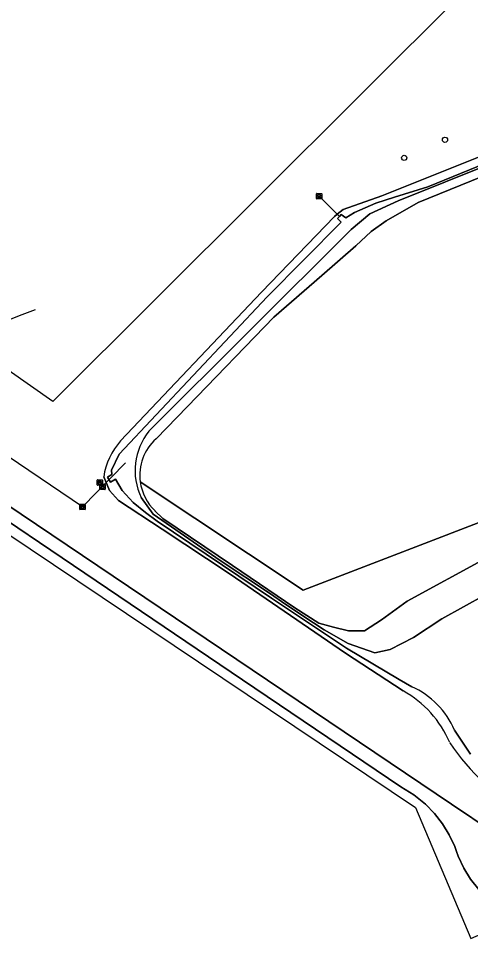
# Model space of a CAD drawing. Extents: x 155018 to 156648, y 383979 to 385733.
# Drawn here: x 155561.5 to 155646.3, y 384474.8 to 384647.2 of the extents above; entities that cross this region are included whole.
import ezdxf

# ---------------------------------------------------------------- set-up
doc = ezdxf.new("R2010")
doc.units = 0
for name, color, linetype in [('IMGEO_Boom', 7, 'Continuous'), ('IMGEO_Duiker', 7, 'Continuous'), ('IMGEO_Groenvoorziening', 7, 'Continuous'), ('IMGEO_Hek', 7, 'Continuous'), ('IMGEO_Loofbos', 7, 'Continuous'), ('IMGEO_Oever', 7, 'Continuous'), ('IMGEO_Pand_vergunning_verleend', 7, 'Continuous'), ('IMGEO_Rijbaan_lokaal_gesloten', 7, 'Continuous'), ('IMGEO_Rioolput', 7, 'Continuous'), ('IMGEO_Waterloop', 7, 'Continuous')]:
    doc.layers.add(name, color=color, linetype=linetype)

msp = doc.modelspace()

# ---------------------------------------------------------------- linework, layer by layer
at = {"layer": 'IMGEO_Boom'}
for centre in [(155641.52, 384624.48), (155633.87, 384621.1)]:
    msp.add_circle(centre, 0.489, dxfattribs=at)
at = {"layer": 'IMGEO_Duiker'}
for points in [[(155581.59, 384563.98), (155581.55, 384563.93), (155573.52, 384555.7), (155539.41, 384578.75), (155500.54, 384605.14), (155484.52, 384616.02), (155484.49, 384616.04)], [(155621.71, 384610.12), (155621.29, 384610.54), (155617.91, 384613.93)], [(155541.55, 384583.62), (155544.28, 384584.69), (155548.21, 384586.23), (155562.2, 384591.73), (155564.71, 384592.72)]]:
    msp.add_lwpolyline(points, dxfattribs=at)
at = {"layer": 'IMGEO_Groenvoorziening'}
for points in [[(155580.66, 384568.08), (155607.13, 384595.94), (155620.78, 384610.12), (155621.29, 384610.54), (155622.4, 384611.45), (155629.7, 384614.01), (155680.32, 384634.22), (155767.69, 384669.12)], [(155523.25, 384577.49), (155603.55, 384523.33), (155633.25, 384503.29), (155635.67, 384501.79), (155637.89, 384500), (155639.58, 384498.26), (155641.06, 384496.35), (155642.32, 384494.28), (155643.35, 384492.09), (155643.65, 384491.17), (155643.99, 384490.27), (155645.04, 384488.05), (155646.33, 384485.98), (155647.86, 384484.06), (155648.34, 384483.57), (155654.3, 384486.57), (155650.51, 384493.29), (155651.09, 384493.64), (155654.94, 384486.89), (155654.99, 384486.91), (155650.53, 384494.77), (155642.75, 384500), (155524.58, 384579.52)], [(155524.58, 384579.52), (155642.75, 384500), (155650.53, 384494.77), (155654.99, 384486.91), (155656.46, 384487.44), (155657.62, 384487.79), (155658.45, 384486.38), (155661.54, 384481.11)], [(155745.56, 384546.23), (155737.69, 384539.97), (155733.14, 384546.07), (155732.86, 384546.32), (155726.27, 384552.12), (155725.04, 384554.7), (155727.13, 384559.11), (155731.69, 384563.01), (155735.17, 384564.98), (155729.08, 384566.6), (155725.08, 384571.25), (155719.72, 384574.32), (155713.65, 384574.89), (155705.86, 384571.89), (155702.93, 384565.39), (155702.58, 384555.25), (155692.43, 384554.32), (155681.65, 384554.67), (155669.7, 384561.18), (155614.89, 384540.13), (155584.35, 384560.42)], [(155633.66, 384521.26), (155622.83, 384528.33), (155601.02, 384543.23), (155588.47, 384551.54), (155580.29, 384556.92), (155578.58, 384558.78), (155577.5, 384561.33)], [(155587.12, 384554.96), (155588.62, 384553.54), (155601.67, 384544.75), (155613.35, 384536.78), (155617.86, 384533.94), (155620.63, 384533.19), (155623.44, 384532.5), (155626.43, 384532.49), (155629.6, 384534.54), (155634.4, 384538.06), (155649.12, 384546.07)]]:
    msp.add_lwpolyline(points, dxfattribs=at)
for centre, radius, start, end in [((155590.69, 384559.26), 13.35, 138.6663, 171.0658), ((155593.48, 384561.61), 9.2, 187.468, 226.3399), ((155623.94, 384503.71), 20.06, 22.9949, 61.0134), ((155676.65, 384534.19), 41.05, 213.4802, 241.3669)]:
    msp.add_arc(centre, radius, start, end, dxfattribs=at)
at = {"layer": 'IMGEO_Hek'}
for points in [[(155642.75, 384500), (155604.98, 384525.42), (155524.58, 384579.52)], [(155654.99, 384486.91), (155650.53, 384494.77), (155642.75, 384500)]]:
    msp.add_lwpolyline(points, dxfattribs=at)
at = {"layer": 'IMGEO_Loofbos'}
for points in [[(155857.35, 384713.99), (155854.8, 384712.92), (155853.61, 384711.99), (155852.95, 384711.41), (155851.05, 384709.75), (155827.17, 384690.68), (155825.78, 384689.54), (155823.66, 384688.32), (155821.52, 384687.5), (155800.98, 384679.55), (155636.47, 384612.75), (155630.51, 384609.28), (155627.65, 384607.28), (155624.81, 384604.61), (155618.39, 384599.07), (155609.39, 384591.26), (155593.2, 384574.54), (155587.34, 384568.47)], [(155584.35, 384560.42), (155614.89, 384540.13), (155669.7, 384561.18), (155681.65, 384554.67), (155692.43, 384554.32), (155702.58, 384555.25), (155702.93, 384565.39), (155705.86, 384571.89), (155713.65, 384574.89), (155719.72, 384574.32), (155725.08, 384571.25), (155729.08, 384566.6), (155735.17, 384564.98)]]:
    msp.add_lwpolyline(points, dxfattribs=at)
msp.add_arc((155593.47, 384561.61), 9.2, 131.8149, 187.4604, dxfattribs=at)
at = {"layer": 'IMGEO_Oever'}
for points in [[(155857.03, 384714.67), (155853.8, 384713.42), (155851.18, 384710.94), (155837.78, 384700.45), (155826.95, 384691.57), (155824.45, 384689.71), (155820.07, 384687.79), (155812.9, 384685.08), (155781.77, 384672.85), (155632.73, 384613.03), (155627.43, 384610.64), (155623.9, 384607.71), (155585.99, 384569.91)], [(155587.34, 384568.47), (155593.2, 384574.54), (155609.39, 384591.26), (155618.39, 384599.07), (155624.81, 384604.61), (155627.65, 384607.28), (155630.51, 384609.28), (155636.47, 384612.75), (155800.98, 384679.55), (155821.52, 384687.5), (155823.66, 384688.32), (155825.78, 384689.54), (155827.17, 384690.68), (155851.05, 384709.75), (155852.95, 384711.41), (155853.61, 384711.99), (155854.8, 384712.92), (155857.35, 384713.99)], [(155767.69, 384669.12), (155680.32, 384634.22), (155629.7, 384614.01), (155622.4, 384611.45), (155621.29, 384610.54), (155620.78, 384610.12), (155607.13, 384595.94), (155580.66, 384568.08)], [(155635.32, 384522.03), (155632.9, 384523.39), (155623.07, 384529.22), (155608.98, 384538.63), (155587.52, 384553.07), (155585.37, 384554.67), (155583, 384556.55), (155580.98, 384558.8), (155579.74, 384560.88), (155578.78, 384560.35), (155578.22, 384561.27), (155579.01, 384561.79), (155578.98, 384562.61), (155580.39, 384565.58), (155608.19, 384595.09), (155622.03, 384609.04), (155621.38, 384609.76), (155621.71, 384610.12), (155622.06, 384610.5), (155622.94, 384609.87), (155624.54, 384610.89), (155628.54, 384612.6), (155632.04, 384613.74), (155638.33, 384615.7), (155754.28, 384662.98)], [(155577.5, 384561.33), (155578.58, 384558.78), (155580.29, 384556.92), (155588.47, 384551.54), (155601.02, 384543.23), (155622.83, 384528.33), (155633.66, 384521.26)], [(155584.52, 384557.47), (155586.75, 384554.34), (155599.37, 384545.68), (155608.78, 384539.42), (155611.45, 384537.54), (155616.84, 384533.97), (155618.84, 384532.66), (155623.38, 384530.15), (155628.36, 384528.39), (155631.25, 384528.98), (155635.63, 384531.25), (155640.9, 384534.72), (155649.08, 384539.23)], [(155649.12, 384546.07), (155634.4, 384538.06), (155629.6, 384534.54), (155626.43, 384532.49), (155623.44, 384532.5), (155620.63, 384533.19), (155617.86, 384533.94), (155613.35, 384536.78), (155601.67, 384544.75), (155588.62, 384553.54), (155587.12, 384554.96)], [(155646.33, 384509.37), (155643.33, 384513.88)]]:
    msp.add_lwpolyline(points, dxfattribs=at)
for centre, radius, start, end in [((155595.1, 384562.52), 11.72, 140.9501, 205.5228), ((155590.69, 384559.26), 13.35, 138.6663, 171.0658), ((155593.47, 384561.61), 9.2, 131.8149, 187.4604), ((155593.48, 384561.61), 9.2, 187.468, 226.3399), ((155623.94, 384503.71), 20.06, 22.9949, 61.0134), ((155628.75, 384507.56), 15.89, 23.4381, 65.5759), ((155676.65, 384534.19), 41.05, 213.4802, 241.3669)]:
    msp.add_arc(centre, radius, start, end, dxfattribs=at)
at = {"layer": 'IMGEO_Pand_vergunning_verleend'}
msp.add_lwpolyline([(155520.54, 384608.64), (155533.28, 384626.86), (155530.48, 384628.82), (155581.5, 384701.8), (155584.5, 384699.69), (155597.56, 384718.04), (155608.59, 384710.47), (155610.81, 384713.54), (155623.59, 384704.62), (155645.39, 384735.82), (155696.32, 384700.62), (155686.19, 384686.03), (155681.92, 384688.99), (155664.32, 384671.45), (155567.98, 384575.46)], close=True, dxfattribs=at)
at = {"layer": 'IMGEO_Rijbaan_lokaal_gesloten'}
msp.add_lwpolyline([(155459.6, 384617.59), (155635.99, 384499.4), (155646.36, 384474.84), (155657.01, 384479.5), (155654.78, 384479.92), (155652.65, 384480.67), (155650.65, 384481.74), (155648.84, 384483.11), (155648.34, 384483.57), (155647.86, 384484.06), (155646.33, 384485.98), (155645.04, 384488.05), (155643.99, 384490.27), (155643.65, 384491.17), (155643.35, 384492.09), (155642.32, 384494.28), (155641.06, 384496.35), (155639.58, 384498.26), (155637.89, 384500), (155635.67, 384501.79), (155633.25, 384503.29), (155603.55, 384523.33), (155523.25, 384577.49)], dxfattribs=at)
at = {"layer": 'IMGEO_Rioolput'}
for p, q in [((155617.41, 384613.5), (155617.41, 384614.35)), ((155617.48, 384614.43), (155618.33, 384614.43)), ((155617.9, 384614.21), (155617.92, 384614.21)), ((155618.41, 384614.35), (155618.41, 384613.5)), ((155618.33, 384613.43), (155617.48, 384613.43)), ((155617.67, 384613.92), (155617.67, 384613.93)), ((155617.71, 384613.97), (155618.11, 384613.97)), ((155618.1, 384613.88), (155617.71, 384613.88)), ((155617.92, 384613.65), (155617.89, 384613.65)), ((155618.15, 384613.93), (155618.15, 384613.92)), ((155576.27, 384559.85), (155576.27, 384560.7)), ((155576.34, 384560.78), (155577.2, 384560.78)), ((155577.27, 384560.7), (155577.27, 384559.85)), ((155577.2, 384559.78), (155576.34, 384559.78)), ((155576.53, 384560.27), (155576.53, 384560.28)), ((155576.57, 384560.32), (155576.97, 384560.32)), ((155576.96, 384560.23), (155576.57, 384560.23)), ((155576.78, 384560), (155576.75, 384560)), ((155576.76, 384560.56), (155576.78, 384560.56)), ((155576.79, 384559.04), (155576.79, 384559.89)), ((155576.87, 384559.97), (155577.72, 384559.97)), ((155577.72, 384558.97), (155576.87, 384558.97)), ((155577.01, 384560.28), (155577.01, 384560.27)), ((155577.05, 384559.46), (155577.05, 384559.47)), ((155577.49, 384559.42), (155577.09, 384559.42)), ((155577.1, 384559.51), (155577.49, 384559.51)), ((155577.28, 384559.75), (155577.31, 384559.75)), ((155577.3, 384559.19), (155577.28, 384559.19)), ((155577.54, 384559.47), (155577.54, 384559.46)), ((155577.8, 384559.89), (155577.8, 384559.04)), ((155573.02, 384555.27), (155573.02, 384556.12)), ((155573.1, 384556.2), (155573.95, 384556.2)), ((155573.28, 384555.69), (155573.28, 384555.7)), ((155573.32, 384555.74), (155573.72, 384555.74)), ((155573.72, 384555.65), (155573.32, 384555.65)), ((155573.51, 384555.98), (155573.53, 384555.98)), ((155573.76, 384555.7), (155573.76, 384555.69)), ((155574.02, 384556.12), (155574.02, 384555.27)), ((155573.95, 384555.2), (155573.1, 384555.2)), ((155573.53, 384555.42), (155573.51, 384555.42))]:
    msp.add_line(p, q, dxfattribs=at)
for points in [[(155617.41, 384613.5), (155617.41, 384614.35)], [(155617.48, 384614.43), (155618.33, 384614.43)], [(155618.41, 384614.35), (155618.41, 384613.5)], [(155618.33, 384613.43), (155617.48, 384613.43)], [(155576.27, 384559.85), (155576.27, 384560.7)], [(155576.34, 384560.78), (155577.2, 384560.78)], [(155577.27, 384560.7), (155577.27, 384559.85)], [(155577.2, 384559.78), (155576.34, 384559.78)], [(155576.79, 384559.04), (155576.79, 384559.89)], [(155576.87, 384559.97), (155577.72, 384559.97)], [(155577.72, 384558.97), (155576.87, 384558.97)], [(155577.8, 384559.89), (155577.8, 384559.04)], [(155573.02, 384555.27), (155573.02, 384556.12)], [(155573.1, 384556.2), (155573.95, 384556.2)], [(155574.02, 384556.12), (155574.02, 384555.27)], [(155573.95, 384555.2), (155573.1, 384555.2)]]:
    msp.add_lwpolyline(points, dxfattribs=at)
for centre, radius, start, end in [((155617.48, 384614.35), 0.0765, 91.552, 178.448), ((155617.48, 384614.35), 0.0765, 91.552, 178.448), ((155618.33, 384614.35), 0.0765, 1.552, 88.448), ((155618.33, 384614.35), 0.0765, 1.552, 88.448), ((155617.48, 384613.5), 0.0765, 181.552, 268.448), ((155617.48, 384613.5), 0.0765, 181.552, 268.448), ((155617.71, 384613.93), 0.0403, 85.8775, 175.7526), ((155617.7, 384613.92), 0.0366, 178.938, 274.7102), ((155618.11, 384613.93), 0.043, 264.8664, 352.4533), ((155618.11, 384613.93), 0.0386, 1.7309, 96.639), ((155618.33, 384613.5), 0.0765, 271.552, 358.448), ((155618.33, 384613.5), 0.0765, 271.552, 358.448), ((155576.34, 384560.7), 0.0765, 91.552, 178.448), ((155576.34, 384560.7), 0.0765, 91.552, 178.448), ((155577.19, 384560.7), 0.0765, 1.552, 88.448), ((155577.19, 384560.7), 0.0765, 1.552, 88.448), ((155576.34, 384559.85), 0.0765, 181.552, 268.448), ((155576.34, 384559.85), 0.0765, 181.552, 268.448), ((155576.57, 384560.28), 0.0403, 85.8775, 175.7526), ((155576.56, 384560.27), 0.0366, 178.938, 274.7102), ((155576.87, 384559.89), 0.0765, 91.552, 178.448), ((155576.87, 384559.89), 0.0765, 91.552, 178.448), ((155576.87, 384559.04), 0.0765, 181.552, 268.448), ((155576.87, 384559.04), 0.0765, 181.552, 268.448), ((155576.97, 384560.28), 0.043, 264.8664, 352.4533), ((155576.97, 384560.28), 0.0386, 1.7309, 96.639), ((155577.09, 384559.47), 0.0403, 85.8775, 175.7526), ((155577.09, 384559.46), 0.0366, 178.938, 274.7102), ((155577.19, 384559.85), 0.0765, 271.552, 358.448), ((155577.19, 384559.85), 0.0765, 271.552, 358.448), ((155577.5, 384559.47), 0.0386, 1.7309, 96.639), ((155577.49, 384559.47), 0.043, 264.8664, 352.4533), ((155577.72, 384559.89), 0.0765, 1.552, 88.448), ((155577.72, 384559.89), 0.0765, 1.552, 88.448), ((155577.72, 384559.04), 0.0765, 271.552, 358.448), ((155577.72, 384559.04), 0.0765, 271.552, 358.448), ((155573.1, 384556.12), 0.0765, 91.552, 178.448), ((155573.1, 384556.12), 0.0765, 91.552, 178.448), ((155573.32, 384555.7), 0.0403, 85.8775, 175.7526), ((155573.32, 384555.69), 0.0366, 178.938, 274.7102), ((155573.73, 384555.7), 0.0386, 1.7309, 96.639), ((155573.72, 384555.7), 0.043, 264.8664, 352.4533), ((155573.95, 384556.12), 0.0765, 1.552, 88.448), ((155573.95, 384556.12), 0.0765, 1.552, 88.448), ((155573.1, 384555.27), 0.0765, 181.552, 268.448), ((155573.1, 384555.27), 0.0765, 181.552, 268.448), ((155573.95, 384555.27), 0.0765, 271.552, 358.448), ((155573.95, 384555.27), 0.0765, 271.552, 358.448)]:
    msp.add_arc(centre, radius, start, end, dxfattribs=at)
for centre, major_axis, ratio, start_param, end_param in [((155617.89, 384613.93), (-0.387, 0.002), 0.722429, 4.712389, 7.853982), ((155617.92, 384613.93), (-0.39, 0.002), 0.717154, 1.570796, 4.712389), ((155576.76, 384560.28), (-0.387, 0.002), 0.722429, 4.712389, 7.853982), ((155576.78, 384560.28), (-0.39, 0.002), 0.717154, 1.570796, 4.712389), ((155577.28, 384559.47), (-0.387, 0.002), 0.722429, 4.712389, 7.853982), ((155577.31, 384559.47), (-0.39, 0.002), 0.717154, 1.570796, 4.712389), ((155573.51, 384555.7), (-0.387, 0.002), 0.722429, 4.712389, 7.853982), ((155573.53, 384555.7), (-0.39, 0.002), 0.717154, 1.570796, 4.712389)]:
    msp.add_ellipse(centre, major_axis=major_axis, ratio=ratio, start_param=start_param, end_param=end_param, dxfattribs=at)
at = {"layer": 'IMGEO_Waterloop'}
for points in [[(155585.99, 384569.91), (155623.9, 384607.71), (155627.43, 384610.64), (155632.73, 384613.03), (155781.77, 384672.85), (155812.9, 384685.08), (155820.07, 384687.79), (155824.45, 384689.71), (155826.95, 384691.57), (155837.78, 384700.45), (155851.18, 384710.94), (155853.8, 384713.42), (155857.03, 384714.67)], [(155754.28, 384662.98), (155638.33, 384615.7), (155632.04, 384613.74), (155628.54, 384612.6), (155624.54, 384610.89), (155622.94, 384609.87), (155622.06, 384610.5), (155621.71, 384610.12), (155621.38, 384609.76), (155622.03, 384609.04), (155608.19, 384595.09), (155580.39, 384565.58), (155578.98, 384562.61), (155579.01, 384561.79), (155578.22, 384561.27), (155578.78, 384560.35), (155579.74, 384560.88), (155580.98, 384558.8), (155583, 384556.55), (155585.37, 384554.67), (155587.52, 384553.07), (155608.98, 384538.63), (155623.07, 384529.22), (155632.9, 384523.39), (155635.32, 384522.03)], [(155649.08, 384539.23), (155640.9, 384534.72), (155635.63, 384531.25), (155631.25, 384528.98), (155628.36, 384528.39), (155623.38, 384530.15), (155618.84, 384532.66), (155616.84, 384533.97), (155611.45, 384537.54), (155608.78, 384539.42), (155599.37, 384545.68), (155586.75, 384554.34), (155584.52, 384557.47)], [(155643.33, 384513.88), (155646.33, 384509.37)]]:
    msp.add_lwpolyline(points, dxfattribs=at)
for centre, radius, start, end in [((155595.1, 384562.52), 11.72, 140.9501, 205.5228), ((155628.75, 384507.56), 15.89, 23.4381, 65.5759)]:
    msp.add_arc(centre, radius, start, end, dxfattribs=at)

doc.saveas('drawing.dxf')
